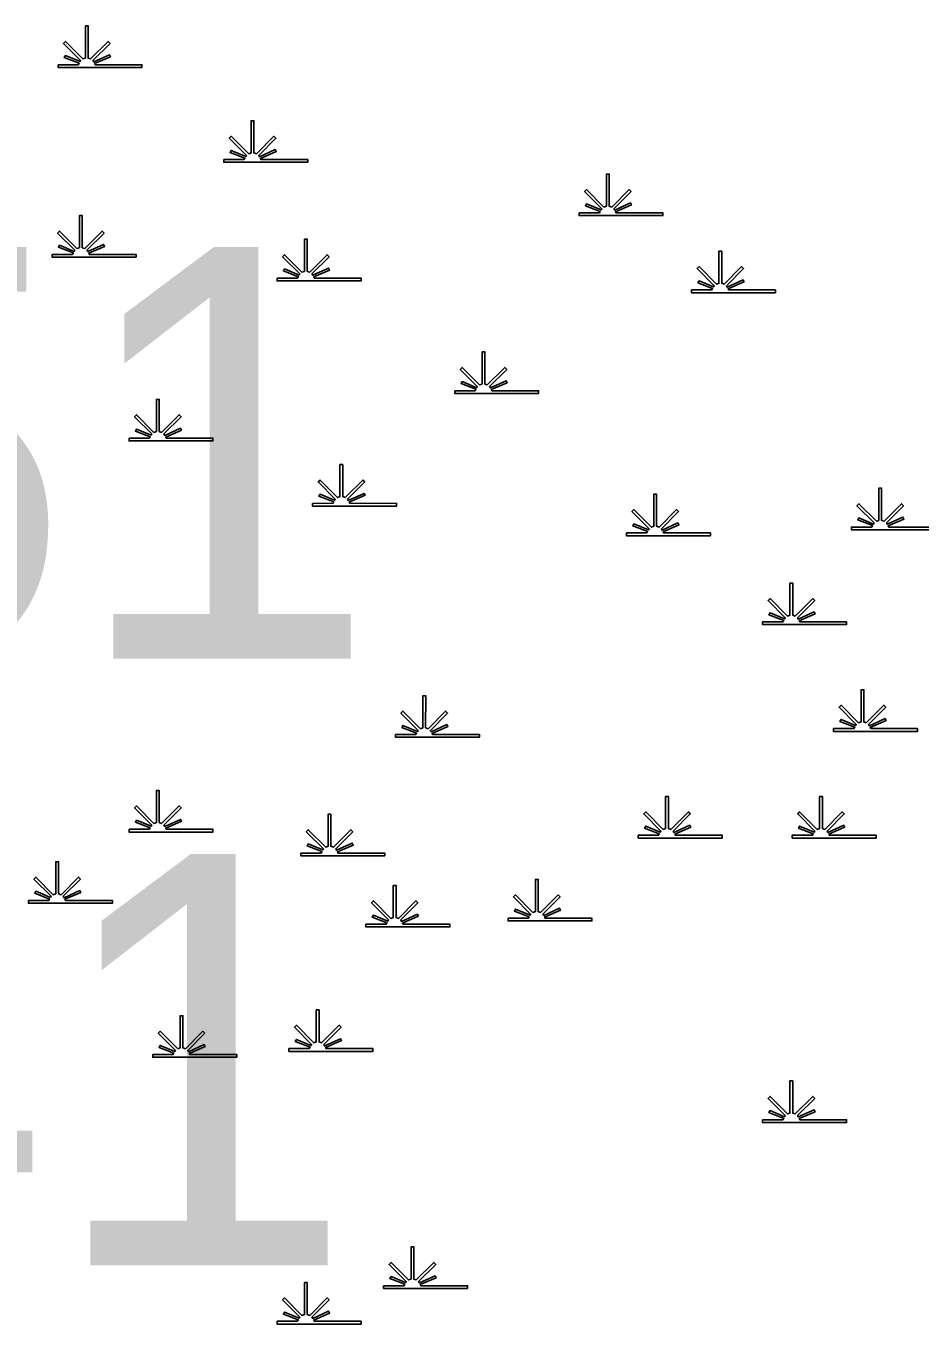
# Model space of a CAD drawing. Extents: x 2220236 to 2384410, y 720751 to 894131.
# Drawn here: x 2364319 to 2366636, y 847033 to 850396 of the extents above; entities that cross this region are included whole.
import ezdxf

# ---------------------------------------------------------------- set-up
doc = ezdxf.new("R2010")
doc.units = 0
doc.layers.add('Default', color=7, linetype='Continuous')

msp = doc.modelspace()

# ---------------------------------------------------------------- linework, layer by layer
at = {"layer": 'Default'}
for points in [[(2364402.1, 850295.7), (2364454.7, 850295.8), (2364456.7, 850299.4), (2364418.5, 850314.2), (2364421.4, 850319.4), (2364459.1, 850303.7), (2364460.7, 850306.5), (2364416.3, 850351.1), (2364421.4, 850356.2), (2364466.7, 850310.7), (2364473, 850313.1), (2364473, 850396.2), (2364480.3, 850396.2), (2364480.2, 850313.1), (2364486.6, 850310.7), (2364531.9, 850356.2), (2364537, 850351.1), (2364492.6, 850306.5), (2364494.6, 850302.9), (2364535.5, 850321.5), (2364537.9, 850316.5), (2364497, 850298.7), (2364498.6, 850295.8), (2364619.6, 850295.7), (2364619.6, 850288.6), (2364402.1, 850288.6)], [(2364831.7, 850050), (2364884.3, 850050.1), (2364886.3, 850053.7), (2364848.1, 850068.5), (2364851, 850073.7), (2364888.7, 850058), (2364890.3, 850060.8), (2364845.9, 850105.4), (2364851, 850110.5), (2364896.3, 850065), (2364902.6, 850067.4), (2364902.6, 850150.5), (2364909.9, 850150.5), (2364909.8, 850067.4), (2364916.2, 850065), (2364961.5, 850110.5), (2364966.6, 850105.4), (2364922.2, 850060.8), (2364924.2, 850057.2), (2364965.1, 850075.8), (2364967.5, 850070.8), (2364926.5, 850053), (2364928.1, 850050.1), (2365049.2, 850050), (2365049.2, 850042.9), (2364831.7, 850042.9)], [(2365752.2, 849911.8), (2365804.8, 849911.9), (2365806.8, 849915.5), (2365768.6, 849930.3), (2365771.5, 849935.5), (2365809.2, 849919.7), (2365810.8, 849922.6), (2365766.4, 849967.2), (2365771.5, 849972.3), (2365816.8, 849926.8), (2365823.1, 849929.2), (2365823.1, 850012.3), (2365830.4, 850012.3), (2365830.3, 849929.2), (2365836.7, 849926.8), (2365882, 849972.3), (2365887.1, 849967.2), (2365842.7, 849922.6), (2365844.7, 849919), (2365885.6, 849937.6), (2365888, 849932.6), (2365847, 849914.8), (2365848.7, 849911.9), (2365969.7, 849911.8), (2365969.7, 849904.7), (2365752.2, 849904.7)], [(2364386.8, 849804.3), (2364439.4, 849804.4), (2364441.4, 849808), (2364403.1, 849822.8), (2364406, 849828), (2364443.8, 849812.2), (2364445.4, 849815.1), (2364400.9, 849859.7), (2364406.1, 849864.8), (2364451.3, 849819.3), (2364457.7, 849821.7), (2364457.7, 849904.8), (2364464.9, 849904.8), (2364464.9, 849821.7), (2364471.2, 849819.3), (2364516.5, 849864.8), (2364521.7, 849859.7), (2364477.2, 849815.1), (2364479.2, 849811.5), (2364520.1, 849830.1), (2364522.6, 849825.1), (2364481.6, 849807.3), (2364483.2, 849804.4), (2364604.3, 849804.3), (2364604.3, 849797.2), (2364386.8, 849797.2)], [(2364969.8, 849742.9), (2365022.4, 849742.9), (2365024.4, 849746.5), (2364986.1, 849761.4), (2364989, 849766.6), (2365026.8, 849750.8), (2365028.4, 849753.7), (2364983.9, 849798.2), (2364989.1, 849803.4), (2365034.3, 849757.9), (2365040.7, 849760.3), (2365040.7, 849843.4), (2365047.9, 849843.4), (2365047.9, 849760.3), (2365054.2, 849757.9), (2365099.5, 849803.4), (2365104.7, 849798.2), (2365060.2, 849753.7), (2365062.2, 849750.1), (2365103.1, 849768.7), (2365105.6, 849763.7), (2365064.6, 849745.8), (2365066.2, 849742.9), (2365187.3, 849742.9), (2365187.3, 849735.7), (2364969.8, 849735.7)], [(2366043.7, 849712.1), (2366096.3, 849712.2), (2366098.3, 849715.8), (2366060.1, 849730.7), (2366063, 849735.8), (2366100.7, 849720.1), (2366102.3, 849723), (2366057.9, 849767.5), (2366063, 849772.7), (2366108.3, 849727.2), (2366114.6, 849729.6), (2366114.6, 849812.6), (2366121.9, 849812.6), (2366121.8, 849729.6), (2366128.2, 849727.2), (2366173.5, 849772.7), (2366178.6, 849767.5), (2366134.2, 849723), (2366136.2, 849719.4), (2366177.1, 849738), (2366179.5, 849732.9), (2366138.5, 849715.1), (2366140.2, 849712.2), (2366261.2, 849712.1), (2366261.2, 849705), (2366043.7, 849705)], [(2365430, 849451.1), (2365482.6, 849451.1), (2365484.6, 849454.8), (2365446.4, 849469.6), (2365449.3, 849474.8), (2365487, 849459), (2365488.6, 849461.9), (2365444.2, 849506.5), (2365449.3, 849511.6), (2365494.6, 849466.1), (2365500.9, 849468.5), (2365500.9, 849551.6), (2365508.2, 849551.6), (2365508.2, 849468.5), (2365514.5, 849466.1), (2365559.8, 849511.6), (2365564.9, 849506.5), (2365520.5, 849461.9), (2365522.5, 849458.3), (2365563.4, 849476.9), (2365565.8, 849471.9), (2365524.9, 849454.1), (2365526.5, 849451.1), (2365647.5, 849451.1), (2365647.5, 849444), (2365430, 849444)], [(2364586.2, 849328.2), (2364638.8, 849328.3), (2364640.8, 849331.9), (2364602.6, 849346.7), (2364605.5, 849351.9), (2364643.2, 849336.2), (2364644.8, 849339.1), (2364600.4, 849383.6), (2364605.5, 849388.7), (2364650.8, 849343.2), (2364657.1, 849345.6), (2364657.1, 849428.7), (2364664.4, 849428.7), (2364664.4, 849345.6), (2364670.7, 849343.2), (2364716, 849388.7), (2364721.1, 849383.6), (2364676.7, 849339.1), (2364678.7, 849335.5), (2364719.6, 849354.1), (2364722, 849349), (2364681.1, 849331.2), (2364682.7, 849328.3), (2364803.7, 849328.2), (2364803.7, 849321.1), (2364586.2, 849321.1)], [(2365061.8, 849159.3), (2365114.4, 849159.4), (2365116.4, 849163), (2365078.2, 849177.8), (2365081.1, 849183), (2365118.8, 849167.3), (2365120.4, 849170.1), (2365076, 849214.7), (2365081.1, 849219.8), (2365126.4, 849174.3), (2365132.7, 849176.7), (2365132.7, 849259.8), (2365140, 849259.8), (2365140, 849176.7), (2365146.3, 849174.3), (2365191.6, 849219.8), (2365196.7, 849214.7), (2365152.3, 849170.1), (2365154.3, 849166.5), (2365195.2, 849185.1), (2365197.6, 849180.1), (2365156.7, 849162.3), (2365158.3, 849159.4), (2365279.3, 849159.3), (2365279.3, 849152.2), (2365061.8, 849152.2)], [(2365874.9, 849082.5), (2365927.6, 849082.6), (2365929.6, 849086.2), (2365891.3, 849101), (2365894.2, 849106.2), (2365931.9, 849090.5), (2365933.5, 849093.3), (2365889.1, 849137.9), (2365894.2, 849143), (2365939.5, 849097.5), (2365945.9, 849099.9), (2365945.9, 849183), (2365953.1, 849183), (2365953.1, 849099.9), (2365959.4, 849097.5), (2366004.7, 849143), (2366009.9, 849137.9), (2365965.4, 849093.3), (2365967.4, 849089.8), (2366008.3, 849108.4), (2366010.8, 849103.3), (2365969.8, 849085.5), (2365971.4, 849082.6), (2366092.4, 849082.5), (2366092.4, 849075.4), (2365874.9, 849075.4)], [(2366227.8, 848852.2), (2366280.4, 848852.2), (2366282.4, 848855.8), (2366244.2, 848870.7), (2366247.1, 848875.9), (2366284.8, 848860.1), (2366286.4, 848863), (2366242, 848907.5), (2366247.1, 848912.7), (2366292.4, 848867.2), (2366298.7, 848869.6), (2366298.7, 848952.7), (2366306, 848952.7), (2366305.9, 848869.6), (2366312.3, 848867.2), (2366357.6, 848912.7), (2366362.7, 848907.5), (2366318.3, 848863), (2366320.3, 848859.4), (2366361.2, 848878), (2366363.6, 848873), (2366322.6, 848855.1), (2366324.3, 848852.2), (2366445.3, 848852.2), (2366445.3, 848845), (2366227.8, 848845)], [(2365276.6, 848560.4), (2365329.2, 848560.5), (2365331.2, 848564.1), (2365293, 848578.9), (2365295.9, 848584.1), (2365333.6, 848568.3), (2365335.2, 848571.2), (2365290.8, 848615.8), (2365295.9, 848620.9), (2365341.2, 848575.4), (2365347.5, 848577.8), (2365347.5, 848660.9), (2365354.8, 848660.9), (2365354.7, 848577.8), (2365361.1, 848575.4), (2365406.4, 848620.9), (2365411.5, 848615.8), (2365367.1, 848571.2), (2365369.1, 848567.6), (2365410, 848586.2), (2365412.4, 848581.2), (2365371.4, 848563.4), (2365373.1, 848560.5), (2365494.1, 848560.4), (2365494.1, 848553.3), (2365276.6, 848553.3)], [(2366411.9, 848575.7), (2366464.5, 848575.8), (2366466.5, 848579.4), (2366428.3, 848594.3), (2366431.2, 848599.4), (2366468.9, 848583.7), (2366470.5, 848586.6), (2366426.1, 848631.1), (2366431.2, 848636.2), (2366476.5, 848590.8), (2366482.8, 848593.2), (2366482.8, 848676.2), (2366490.1, 848676.2), (2366490, 848593.2), (2366496.4, 848590.8), (2366541.7, 848636.2), (2366546.8, 848631.1), (2366502.4, 848586.6), (2366504.4, 848583), (2366545.3, 848601.6), (2366547.7, 848596.5), (2366506.8, 848578.7), (2366508.4, 848575.8), (2366629.4, 848575.7), (2366629.4, 848568.6), (2366411.9, 848568.6)], [(2364586.2, 848314.7), (2364638.8, 848314.7), (2364640.8, 848318.3), (2364602.6, 848333.2), (2364605.5, 848338.4), (2364643.2, 848322.6), (2364644.8, 848325.5), (2364600.4, 848370.1), (2364605.5, 848375.2), (2364650.8, 848329.7), (2364657.1, 848332.1), (2364657.1, 848415.2), (2364664.4, 848415.2), (2364664.4, 848332.1), (2364670.7, 848329.7), (2364716, 848375.2), (2364721.1, 848370.1), (2364676.7, 848325.5), (2364678.7, 848321.9), (2364719.6, 848340.5), (2364722, 848335.5), (2364681.1, 848317.7), (2364682.7, 848314.7), (2364803.7, 848314.7), (2364803.7, 848307.6), (2364586.2, 848307.6)], [(2365905.6, 848299.3), (2365958.2, 848299.4), (2365960.2, 848303), (2365922, 848317.8), (2365924.9, 848323), (2365962.6, 848307.3), (2365964.2, 848310.1), (2365919.8, 848354.7), (2365924.9, 848359.8), (2365970.2, 848314.3), (2365976.5, 848316.7), (2365976.5, 848399.8), (2365983.8, 848399.8), (2365983.8, 848316.7), (2365990.1, 848314.3), (2366035.4, 848359.8), (2366040.5, 848354.7), (2365996.1, 848310.1), (2365998.1, 848306.5), (2366039, 848325.2), (2366041.4, 848320.1), (2366000.5, 848302.3), (2366002.1, 848299.4), (2366123.1, 848299.3), (2366123.1, 848292.2), (2365905.6, 848292.2)], [(2366304.5, 848299.3), (2366357.1, 848299.4), (2366359.1, 848303), (2366320.9, 848317.8), (2366323.8, 848323), (2366361.5, 848307.3), (2366363.1, 848310.1), (2366318.7, 848354.7), (2366323.8, 848359.8), (2366369.1, 848314.3), (2366375.4, 848316.7), (2366375.4, 848399.8), (2366382.7, 848399.8), (2366382.7, 848316.7), (2366389, 848314.3), (2366434.3, 848359.8), (2366439.4, 848354.7), (2366395, 848310.1), (2366397, 848306.5), (2366437.9, 848325.2), (2366440.3, 848320.1), (2366399.4, 848302.3), (2366401, 848299.4), (2366522, 848299.3), (2366522, 848292.2), (2366304.5, 848292.2)], [(2365031.1, 848253.2), (2365083.8, 848253.3), (2365085.8, 848256.9), (2365047.5, 848271.8), (2365050.4, 848276.9), (2365088.1, 848261.2), (2365089.7, 848264.1), (2365045.3, 848308.6), (2365050.4, 848313.8), (2365095.7, 848268.3), (2365102, 848270.7), (2365102, 848353.7), (2365109.3, 848353.7), (2365109.3, 848270.7), (2365115.6, 848268.3), (2365160.9, 848313.8), (2365166, 848308.6), (2365121.6, 848264.1), (2365123.6, 848260.5), (2365164.5, 848279.1), (2365166.9, 848274), (2365126, 848256.2), (2365127.6, 848253.3), (2365248.6, 848253.2), (2365248.6, 848246.1), (2365031.1, 848246.1)], [(2364325.4, 848130.4), (2364378, 848130.5), (2364380, 848134.1), (2364341.8, 848148.9), (2364344.7, 848154.1), (2364382.4, 848138.3), (2364384, 848141.2), (2364339.6, 848185.8), (2364344.7, 848190.9), (2364390, 848145.4), (2364396.3, 848147.8), (2364396.3, 848230.9), (2364403.6, 848230.9), (2364403.5, 848147.8), (2364409.9, 848145.4), (2364455.2, 848190.9), (2364460.3, 848185.8), (2364415.9, 848141.2), (2364417.9, 848137.6), (2364458.8, 848156.2), (2364461.2, 848151.2), (2364420.2, 848133.4), (2364421.9, 848130.5), (2364542.9, 848130.4), (2364542.9, 848123.3), (2364325.4, 848123.3)], [(2365568.1, 848084.3), (2365620.7, 848084.4), (2365622.7, 848088), (2365584.5, 848102.8), (2365587.4, 848108), (2365625.1, 848092.3), (2365626.7, 848095.2), (2365582.3, 848139.7), (2365587.4, 848144.8), (2365632.7, 848099.3), (2365639, 848101.7), (2365639, 848184.8), (2365646.3, 848184.8), (2365646.2, 848101.7), (2365652.6, 848099.3), (2365697.9, 848144.8), (2365703, 848139.7), (2365658.6, 848095.2), (2365660.6, 848091.6), (2365701.5, 848110.2), (2365703.9, 848105.1), (2365662.9, 848087.3), (2365664.6, 848084.4), (2365785.6, 848084.3), (2365785.6, 848077.2), (2365568.1, 848077.2)], [(2365199.9, 848069), (2365252.5, 848069), (2365254.5, 848072.6), (2365216.3, 848087.5), (2365219.2, 848092.7), (2365256.9, 848076.9), (2365258.5, 848079.8), (2365214.1, 848124.3), (2365219.2, 848129.5), (2365264.5, 848084), (2365270.8, 848086.4), (2365270.8, 848169.5), (2365278.1, 848169.5), (2365278, 848086.4), (2365284.4, 848084), (2365329.7, 848129.5), (2365334.8, 848124.3), (2365290.4, 848079.8), (2365292.4, 848076.2), (2365333.3, 848094.8), (2365335.7, 848089.8), (2365294.7, 848071.9), (2365296.4, 848069), (2365417.4, 848069), (2365417.4, 848061.8), (2365199.9, 848061.8)], [(2365000.4, 847746.5), (2365053.1, 847746.5), (2365055.1, 847750.1), (2365016.8, 847765), (2365019.7, 847770.2), (2365057.5, 847754.4), (2365059, 847757.3), (2365014.6, 847801.8), (2365019.7, 847807), (2365065, 847761.5), (2365071.4, 847763.9), (2365071.4, 847847), (2365078.6, 847847), (2365078.6, 847763.9), (2365084.9, 847761.5), (2365130.2, 847807), (2365135.4, 847801.8), (2365090.9, 847757.3), (2365092.9, 847753.7), (2365133.8, 847772.3), (2365136.3, 847767.3), (2365095.3, 847749.5), (2365096.9, 847746.5), (2365217.9, 847746.5), (2365217.9, 847739.4), (2365000.4, 847739.4)], [(2364647.6, 847731.1), (2364700.2, 847731.2), (2364702.2, 847734.8), (2364664, 847749.6), (2364666.9, 847754.8), (2364704.6, 847739.1), (2364706.2, 847741.9), (2364661.8, 847786.5), (2364666.9, 847791.6), (2364712.2, 847746.1), (2364718.5, 847748.5), (2364718.5, 847831.6), (2364725.7, 847831.6), (2364725.7, 847748.5), (2364732.1, 847746.1), (2364777.4, 847791.6), (2364782.5, 847786.5), (2364738.1, 847741.9), (2364740.1, 847738.3), (2364781, 847756.9), (2364783.4, 847751.9), (2364742.4, 847734.1), (2364744, 847731.2), (2364865.1, 847731.1), (2364865.1, 847724), (2364647.6, 847724)], [(2366227.8, 847562.2), (2366280.4, 847562.3), (2366282.4, 847565.9), (2366244.2, 847580.7), (2366247.1, 847585.9), (2366284.8, 847570.1), (2366286.4, 847573), (2366242, 847617.6), (2366247.1, 847622.7), (2366292.4, 847577.2), (2366298.7, 847579.6), (2366298.7, 847662.7), (2366306, 847662.7), (2366305.9, 847579.6), (2366312.3, 847577.2), (2366357.6, 847622.7), (2366362.7, 847617.6), (2366318.3, 847573), (2366320.3, 847569.4), (2366361.2, 847588), (2366363.6, 847583), (2366322.6, 847565.2), (2366324.3, 847562.3), (2366445.3, 847562.2), (2366445.3, 847555.1), (2366227.8, 847555.1)], [(2365245.9, 847132.2), (2365298.5, 847132.3), (2365300.5, 847135.9), (2365262.3, 847150.7), (2365265.2, 847155.9), (2365302.9, 847140.2), (2365304.5, 847143), (2365260.1, 847187.6), (2365265.2, 847192.7), (2365310.5, 847147.2), (2365316.8, 847149.6), (2365316.8, 847232.7), (2365324.1, 847232.7), (2365324.1, 847149.6), (2365330.4, 847147.2), (2365375.7, 847192.7), (2365380.8, 847187.6), (2365336.4, 847143), (2365338.4, 847139.4), (2365379.3, 847158), (2365381.7, 847153), (2365340.8, 847135.2), (2365342.4, 847132.3), (2365463.4, 847132.2), (2365463.4, 847125.1), (2365245.9, 847125.1)], [(2364969.8, 847040), (2365022.4, 847040.1), (2365024.4, 847043.7), (2364986.1, 847058.6), (2364989, 847063.8), (2365026.8, 847048), (2365028.4, 847050.9), (2364983.9, 847095.4), (2364989.1, 847100.6), (2365034.3, 847055.1), (2365040.7, 847057.5), (2365040.7, 847140.5), (2365047.9, 847140.5), (2365047.9, 847057.5), (2365054.2, 847055.1), (2365099.5, 847100.6), (2365104.7, 847095.4), (2365060.2, 847050.9), (2365062.2, 847047.3), (2365103.1, 847065.9), (2365105.6, 847060.9), (2365064.6, 847043), (2365066.2, 847040.1), (2365187.3, 847040), (2365187.3, 847032.9), (2364969.8, 847032.9)]]:
    msp.add_lwpolyline(points, close=True, dxfattribs=at)
msp.add_lwpolyline([(2366675.4, 849090.8), (2366457.9, 849090.8), (2366457.9, 849097.9), (2366510.6, 849097.9), (2366512.6, 849101.5), (2366474.3, 849116.4), (2366477.2, 849121.6), (2366514.9, 849105.8), (2366516.5, 849108.7), (2366472.1, 849153.3), (2366477.2, 849158.4), (2366522.5, 849112.9), (2366528.8, 849115.3), (2366528.8, 849198.4), (2366536.1, 849198.4), (2366536.1, 849115.3), (2366542.4, 849112.9), (2366587.7, 849158.4), (2366592.8, 849153.3), (2366548.4, 849108.7), (2366550.4, 849105.1), (2366591.3, 849123.7), (2366593.8, 849118.7), (2366552.8, 849100.9), (2366554.4, 849097.9), (2366675.4, 849097.9)], dxfattribs=at)

# ---------------------------------------------------------------- texts
for s, p in [('151', (2362850.7, 848757)), ('141', (2362791.7, 847184.9))]:
    msp.add_text(s, height=1066.27, dxfattribs=at).set_placement(p)

doc.saveas('drawing.dxf')
